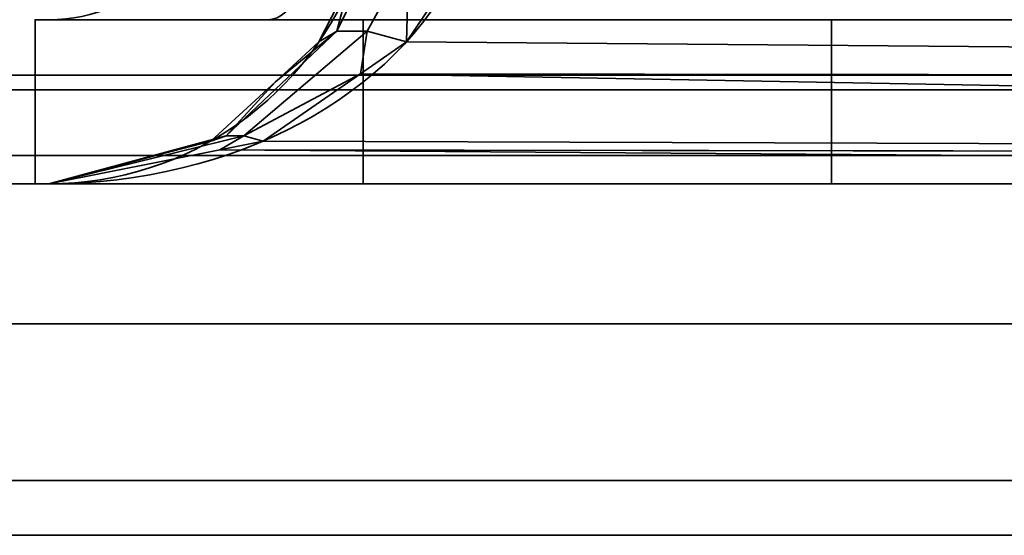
# Model space of a CAD drawing. Header units: millimetres. Extents: x -603 to 3703, y -115 to 193.
# Tile 431 of 656: x 2459.53 to 2463.74, y -33 to -30.8. Entities that reach past the tile are written whole.
import ezdxf

# ---------------------------------------------------------------- set-up
doc = ezdxf.new("R2010")
doc.units = ezdxf.units.MM
doc.layers.add('151', color=7, linetype='Continuous', true_color=0xffffff)

# ---------------------------------------------------------------- blocks, each defined once
blk = doc.blocks.new('UG_SURFACE_165')
at = {"layer": '151', "color": 252, "linetype": 'Continuous', "lineweight": 35}
for points in [[(2435.0801, -31.5, 2072.17), (2483.9201, -31.5, 2023.33), (2483.9201, -31.5, -7.75), (2435.0801, -31.5, -7.75)], [(2435.0801, -33, 2072.17), (2483.9201, -33, 2023.33), (2483.9201, -31.5, 2023.33), (2435.0801, -31.5, 2072.17)], [(2483.9201, -33, -7.75), (2435.0801, -33, -7.75), (2435.0801, -31.5, -7.75), (2483.9201, -31.5, -7.75)], [(2435.0801, -33, 2072.17), (2435.0801, -33, -7.75), (2483.9201, -33, -7.75), (2483.9201, -33, 2023.33)]]:
    blk.add_3dface(points, dxfattribs=at)
blk = doc.blocks.new('UG_SURFACE_166')
at = {"layer": '151', "color": 252, "linetype": 'Continuous', "lineweight": 35}
for points in [[(2435.0801, -31.5, 2072.17), (2483.9201, -31.5, 2023.33), (2483.9201, -31.5, -7.75), (2435.0801, -31.5, -7.75)], [(2435.0801, -33, 2072.17), (2483.9201, -33, 2023.33), (2483.9201, -31.5, 2023.33), (2435.0801, -31.5, 2072.17)], [(2483.9201, -33, -7.75), (2435.0801, -33, -7.75), (2435.0801, -31.5, -7.75), (2483.9201, -31.5, -7.75)], [(2435.0801, -33, 2072.17), (2435.0801, -33, -7.75), (2483.9201, -33, -7.75), (2483.9201, -33, 2023.33)]]:
    blk.add_3dface(points, dxfattribs=at)
blk = doc.blocks.new('UG_SURFACE_167')
at = {"layer": '151', "color": 252, "linetype": 'Continuous', "lineweight": 35}
for points in [[(2432.0593, -30.5209, 2075.1908), (2432.2345, -31.0987, 2075.0155), (3567.7655, -31.0987, 2075.0155), (3567.9407, -30.5209, 2075.1908)], [(3566.0372, -31.0372, 2073.2872), (2433.9628, -31.0372, 2073.2872), (2433.6202, -30.5246, 2073.6296), (3566.3798, -30.5246, 2073.6296)], [(3565.5246, -31.3797, 2072.7746), (2434.4754, -31.3797, 2072.7746), (2433.9628, -31.0372, 2073.2872), (3566.0372, -31.0372, 2073.2872)], [(3567.7655, -31.0987, 2075.0155), (2432.2345, -31.0987, 2075.0155), (2432.9021, -32.0979, 2074.348), (3567.0979, -32.0979, 2074.348)], [(3564.9199, -31.5, 2072.17), (2435.0801, -31.5, 2072.17), (2434.4754, -31.3797, 2072.7746), (3565.5246, -31.3797, 2072.7746)], [(2435.0801, -31.5, 2072.17), (3564.9199, -31.5, 2072.17), (3516.0799, -31.5, 2023.33), (2483.9201, -31.5, 2023.33)], [(2483.9201, -33, 2023.33), (2435.0801, -33, 2072.17), (2435.0801, -31.5, 2072.17), (2483.9201, -31.5, 2023.33)], [(3567.0979, -32.0979, 2074.348), (2432.9021, -32.0979, 2074.348), (2433.9013, -32.7655, 2073.3488), (3566.0987, -32.7655, 2073.3488)], [(3566.0987, -32.7655, 2073.3488), (2433.9013, -32.7655, 2073.3488), (2435.0801, -33, 2072.17), (3564.9199, -33, 2072.17)], [(2435.0801, -33, 2072.17), (2483.9201, -33, 2023.33), (3516.0799, -33, 2023.33), (3564.9199, -33, 2072.17)]]:
    blk.add_3dface(points, dxfattribs=at)
blk = doc.blocks.new('UG_SURFACE_172')
at = {"layer": '151', "color": 252, "linetype": 'Continuous', "lineweight": 35}
for points in [[(2460.9454, -30.6322, 1164.35), (2461.0453, -30.5266, 1164.5662), (2460.8879, -30.8485, 1164.6972)], [(2461.0169, -30.8485, 1164.8835), (2460.8879, -30.8485, 1164.6972), (2461.0453, -30.5266, 1164.5662), (2461.195, -30.5266, 1164.7823)], [(2460.8879, -30.8485, 1007.8028), (2461.0453, -30.5266, 1007.9339), (2460.9454, -30.6322, 1008.15)], [(2460.8879, -30.8485, 1007.8028), (2461.0169, -30.8485, 1007.6165), (2461.195, -30.5266, 1007.7177), (2461.0453, -30.5266, 1007.9339)], [(2461.1847, -30.895, 1165.0285), (2461.0169, -30.8485, 1164.8835), (2461.195, -30.5266, 1164.7823)], [(2461.195, -30.5266, 1007.7177), (2461.0169, -30.8485, 1007.6165), (2461.1847, -30.895, 1007.4716)], [(2461.195, -30.5266, 1164.7823), (2461.4074, -30.5648, 1164.9325), (2461.1847, -30.895, 1165.0285)], [(2461.1847, -30.895, 1007.4716), (2461.4074, -30.5648, 1007.5675), (2461.195, -30.5266, 1007.7177)], [(2480.3808, -31.0531, 1172.3822), (2461.1847, -30.895, 1165.0285), (2461.4074, -30.5648, 1164.9325)], [(2461.4074, -30.5648, 1007.5675), (2461.1847, -30.895, 1007.4716), (2480.3808, -31.0531, 1000.1178)], [(2461.4074, -30.5648, 1164.9325), (2480.485, -30.5648, 1172.1051), (2480.3808, -31.0531, 1172.3822)], [(2480.3808, -31.0531, 1000.1178), (2480.485, -30.5648, 1000.3949), (2461.4074, -30.5648, 1007.5675)], [(2460.8879, -30.8485, 1164.6972), (2460.8114, -30.895, 1164.4892), (2460.9454, -30.6322, 1164.35)], [(2460.8114, -30.895, 1008.0109), (2460.9454, -30.6322, 1164.35), (2460.8114, -30.895, 1164.4892)], [(2460.8114, -30.895, 1008.0109), (2460.9454, -30.6322, 1008.15), (2460.9454, -30.6322, 1164.35)], [(2460.9454, -30.6322, 1008.15), (2460.8114, -30.895, 1008.0109), (2460.8879, -30.8485, 1007.8028)], [(2459.6, -31.5, 1166.25), (2459.6, -30.8, 1166.25), (2459.6, -30.8, 981.25), (2459.6, -31.5, 981.25)], [(2459.6, -31.5, 1166.25), (2461, -31.5, 1166.25), (2461, -30.8, 1166.25), (2459.6, -30.8, 1166.25)], [(2480.02, -31.5, 981.25), (2459.6, -31.5, 981.25), (2459.6, -30.8, 981.25), (2480.02, -30.8, 981.25)], [(2461, -31.5, 1178.6225), (2461, -30.8, 1178.6225), (2461, -30.8, 1166.25), (2461, -31.5, 1166.25)], [(2461, -30.8, 1178.6225), (2461, -31.5, 1178.6225), (2463.0001, -31.5, 1191.25), (2463.0001, -30.8, 1191.25)], [(2480.02, -30.8, 1191.25), (2463.0001, -30.8, 1191.25), (2463.0001, -31.5, 1191.25), (2480.02, -31.5, 1191.25)], [(2460.6259, -31.0649, 1164.6819), (2460.8879, -30.8485, 1164.6972), (2460.4151, -31.2951, 1165.0817)], [(2460.4907, -31.2951, 1165.1908), (2460.4151, -31.2951, 1165.0817), (2460.8879, -30.8485, 1164.6972), (2461.0169, -30.8485, 1164.8835)], [(2460.4151, -31.2951, 1007.4183), (2460.8879, -30.8485, 1007.8028), (2460.6259, -31.0649, 1007.8181)], [(2460.4151, -31.2951, 1007.4183), (2460.4907, -31.2951, 1007.3092), (2461.0169, -30.8485, 1007.6165), (2460.8879, -30.8485, 1007.8028)], [(2460.4907, -31.2951, 1165.1908), (2461.0169, -30.8485, 1164.8835), (2460.9883, -31.0309, 1165.1131)], [(2460.9883, -31.0309, 1007.3869), (2461.0169, -30.8485, 1007.6165), (2460.4907, -31.2951, 1007.3092)], [(2460.6259, -31.0649, 1164.6819), (2460.8114, -30.895, 1164.4892), (2460.8879, -30.8485, 1164.6972)], [(2460.8879, -30.8485, 1007.8028), (2460.8114, -30.895, 1008.0109), (2460.6259, -31.0649, 1007.8181)], [(2461.0169, -30.8485, 1164.8835), (2461.1847, -30.895, 1165.0285), (2460.9883, -31.0309, 1165.1131)], [(2460.9883, -31.0309, 1007.3869), (2461.1847, -30.895, 1007.4716), (2461.0169, -30.8485, 1007.6165)], [(2460.8114, -30.895, 1164.4892), (2460.6259, -31.0649, 1007.8181), (2460.8114, -30.895, 1008.0109)], [(2460.8114, -30.895, 1164.4892), (2460.6259, -31.0649, 1164.6819), (2460.6259, -31.0649, 1007.8181)], [(2480.3808, -31.0531, 1172.3822), (2460.9883, -31.0309, 1165.1131), (2461.1847, -30.895, 1165.0285)], [(2461.1847, -30.895, 1007.4716), (2460.9883, -31.0309, 1007.3869), (2480.3808, -31.0531, 1000.1178)], [(2460.9883, -31.0309, 1165.1131), (2460.5734, -31.3178, 1165.2919), (2460.4907, -31.2951, 1165.1908)], [(2460.4907, -31.2951, 1007.3092), (2460.5734, -31.3178, 1007.2081), (2460.9883, -31.0309, 1007.3869)], [(2480.2165, -31.3824, 1172.8187), (2460.5734, -31.3178, 1165.2919), (2460.9883, -31.0309, 1165.1131)], [(2460.9883, -31.0309, 1007.3869), (2460.5734, -31.3178, 1007.2081), (2480.2165, -31.3824, 999.6814)], [(2460.9883, -31.0309, 1165.1131), (2480.3808, -31.0531, 1172.3822), (2480.3801, -31.056, 1172.3839)], [(2460.9883, -31.0309, 1165.1131), (2480.3801, -31.056, 1172.3839), (2480.2165, -31.3824, 1172.8187)], [(2480.2165, -31.3824, 999.6814), (2480.3801, -31.056, 1000.1161), (2460.9883, -31.0309, 1007.3869)], [(2480.3801, -31.056, 1000.1161), (2480.3808, -31.0531, 1000.1178), (2460.9883, -31.0309, 1007.3869)], [(2460.4151, -31.2951, 1165.0817), (2460.3496, -31.3178, 1164.9686), (2460.6259, -31.0649, 1164.6819)], [(2460.3496, -31.3178, 1007.5314), (2460.6259, -31.0649, 1164.6819), (2460.3496, -31.3178, 1164.9686)], [(2460.3496, -31.3178, 1007.5314), (2460.6259, -31.0649, 1007.8181), (2460.6259, -31.0649, 1164.6819)], [(2460.6259, -31.0649, 1007.8181), (2460.3496, -31.3178, 1007.5314), (2460.4151, -31.2951, 1007.4183)], [(2460.4151, -31.2951, 1165.0817), (2459.6589, -31.5, 1165.6859), (2460.1855, -31.3611, 1165.1392)], [(2460.3882, -31.3547, 1165.3718), (2459.6589, -31.5, 1165.6859), (2460.4907, -31.2951, 1165.1908)], [(2459.6589, -31.5, 1165.6859), (2460.4151, -31.2951, 1165.0817), (2460.4907, -31.2951, 1165.1908)], [(2460.4907, -31.2951, 1007.3092), (2459.6589, -31.5, 1006.8141), (2460.3882, -31.3547, 1007.1282)], [(2460.1855, -31.3611, 1007.3608), (2459.6589, -31.5, 1006.8141), (2460.4151, -31.2951, 1007.4183)], [(2459.6589, -31.5, 1006.8141), (2460.4907, -31.2951, 1007.3092), (2460.4151, -31.2951, 1007.4183)], [(2460.1855, -31.3611, 1165.1392), (2460.3496, -31.3178, 1164.9686), (2460.4151, -31.2951, 1165.0817)], [(2460.4151, -31.2951, 1007.4183), (2460.3496, -31.3178, 1007.5314), (2460.1855, -31.3611, 1007.3608)], [(2460.4907, -31.2951, 1165.1908), (2460.5734, -31.3178, 1165.2919), (2460.3882, -31.3547, 1165.3718)], [(2460.3882, -31.3547, 1007.1282), (2460.5734, -31.3178, 1007.2081), (2460.4907, -31.2951, 1007.3092)], [(2460.3496, -31.3178, 1164.9686), (2460.1855, -31.3611, 1007.3608), (2460.3496, -31.3178, 1007.5314)], [(2460.3496, -31.3178, 1164.9686), (2460.1855, -31.3611, 1165.1392), (2460.1855, -31.3611, 1007.3608)], [(2480.2165, -31.3824, 1172.8187), (2460.3882, -31.3547, 1165.3718), (2460.5734, -31.3178, 1165.2919)], [(2460.5734, -31.3178, 1007.2081), (2460.3882, -31.3547, 1007.1282), (2480.2165, -31.3824, 999.6814)], [(2480.02, -31.5, 1173.3412), (2459.6589, -31.5, 1165.6859), (2460.3882, -31.3547, 1165.3718)], [(2460.3882, -31.3547, 1007.1282), (2459.6589, -31.5, 1006.8141), (2480.02, -31.5, 999.1588)], [(2460.1855, -31.3611, 1007.3608), (2460.1855, -31.3611, 1165.1392), (2459.6589, -31.5, 1165.6859), (2459.6589, -31.5, 1006.8141)], [(2460.3882, -31.3547, 1165.3718), (2480.2165, -31.3824, 1172.8187), (2480.2146, -31.3863, 1172.8238)], [(2460.3882, -31.3547, 1165.3718), (2480.2146, -31.3863, 1172.8238), (2480.02, -31.5, 1173.3412)], [(2480.02, -31.5, 999.1588), (2480.2146, -31.3863, 999.6762), (2460.3882, -31.3547, 1007.1282)], [(2480.2146, -31.3863, 999.6762), (2480.2165, -31.3824, 999.6814), (2460.3882, -31.3547, 1007.1282)], [(2459.6, -31.5, 1166.25), (2459.6, -31.5, 981.25), (2459.6589, -31.5, 1006.8141), (2459.6589, -31.5, 1165.6859)], [(2459.6, -31.5, 981.25), (2480.02, -31.5, 981.25), (2480.02, -31.5, 999.1588), (2459.6589, -31.5, 1006.8141)], [(2459.6589, -31.5, 1165.6859), (2461, -31.5, 1166.25), (2459.6, -31.5, 1166.25)], [(2461, -31.5, 1166.25), (2459.6589, -31.5, 1165.6859), (2480.02, -31.5, 1173.3412)], [(2480.02, -31.5, 1173.3412), (2480.02, -31.5, 1191.25), (2463.0001, -31.5, 1191.25), (2461, -31.5, 1178.6225)], [(2461, -31.5, 1178.6225), (2461, -31.5, 1166.25), (2480.02, -31.5, 1173.3412)]]:
    blk.add_3dface(points, dxfattribs=at)
blk = doc.blocks.new('UG_SURFACE_174')
at = {"layer": '151', "color": 252, "linetype": 'Continuous', "lineweight": 35}
for points in [[(2460.9454, -30.6322, 1164.35), (2461.0453, -30.5266, 1164.5662), (2460.8879, -30.8485, 1164.6972)], [(2461.0169, -30.8485, 1164.8835), (2460.8879, -30.8485, 1164.6972), (2461.0453, -30.5266, 1164.5662), (2461.195, -30.5266, 1164.7823)], [(2460.8879, -30.8485, 1007.8028), (2461.0453, -30.5266, 1007.9339), (2460.9454, -30.6322, 1008.15)], [(2460.8879, -30.8485, 1007.8028), (2461.0169, -30.8485, 1007.6165), (2461.195, -30.5266, 1007.7177), (2461.0453, -30.5266, 1007.9339)], [(2461.1847, -30.895, 1165.0285), (2461.0169, -30.8485, 1164.8835), (2461.195, -30.5266, 1164.7823)], [(2461.195, -30.5266, 1007.7177), (2461.0169, -30.8485, 1007.6165), (2461.1847, -30.895, 1007.4716)], [(2461.195, -30.5266, 1164.7823), (2461.4074, -30.5648, 1164.9325), (2461.1847, -30.895, 1165.0285)], [(2461.1847, -30.895, 1007.4716), (2461.4074, -30.5648, 1007.5675), (2461.195, -30.5266, 1007.7177)], [(2480.3808, -31.0531, 1172.3822), (2461.1847, -30.895, 1165.0285), (2461.4074, -30.5648, 1164.9325)], [(2461.4074, -30.5648, 1007.5675), (2461.1847, -30.895, 1007.4716), (2480.3808, -31.0531, 1000.1178)], [(2461.4074, -30.5648, 1164.9325), (2480.485, -30.5648, 1172.1051), (2480.3808, -31.0531, 1172.3822)], [(2480.3808, -31.0531, 1000.1178), (2480.485, -30.5648, 1000.3949), (2461.4074, -30.5648, 1007.5675)], [(2460.8879, -30.8485, 1164.6972), (2460.8114, -30.895, 1164.4892), (2460.9454, -30.6322, 1164.35)], [(2460.8114, -30.895, 1008.0109), (2460.9454, -30.6322, 1164.35), (2460.8114, -30.895, 1164.4892)], [(2460.8114, -30.895, 1008.0109), (2460.9454, -30.6322, 1008.15), (2460.9454, -30.6322, 1164.35)], [(2460.9454, -30.6322, 1008.15), (2460.8114, -30.895, 1008.0109), (2460.8879, -30.8485, 1007.8028)], [(2459.6, -31.5, 1166.25), (2459.6, -30.8, 1166.25), (2459.6, -30.8, 981.25), (2459.6, -31.5, 981.25)], [(2459.6, -31.5, 1166.25), (2461, -31.5, 1166.25), (2461, -30.8, 1166.25), (2459.6, -30.8, 1166.25)], [(2480.02, -31.5, 981.25), (2459.6, -31.5, 981.25), (2459.6, -30.8, 981.25), (2480.02, -30.8, 981.25)], [(2461, -31.5, 1178.6225), (2461, -30.8, 1178.6225), (2461, -30.8, 1166.25), (2461, -31.5, 1166.25)], [(2461, -30.8, 1178.6225), (2461, -31.5, 1178.6225), (2463.0001, -31.5, 1191.25), (2463.0001, -30.8, 1191.25)], [(2480.02, -30.8, 1191.25), (2463.0001, -30.8, 1191.25), (2463.0001, -31.5, 1191.25), (2480.02, -31.5, 1191.25)], [(2460.6259, -31.0649, 1164.6819), (2460.8879, -30.8485, 1164.6972), (2460.4151, -31.2951, 1165.0817)], [(2460.4907, -31.2951, 1165.1908), (2460.4151, -31.2951, 1165.0817), (2460.8879, -30.8485, 1164.6972), (2461.0169, -30.8485, 1164.8835)], [(2460.4151, -31.2951, 1007.4183), (2460.8879, -30.8485, 1007.8028), (2460.6259, -31.0649, 1007.8181)], [(2460.4151, -31.2951, 1007.4183), (2460.4907, -31.2951, 1007.3092), (2461.0169, -30.8485, 1007.6165), (2460.8879, -30.8485, 1007.8028)], [(2460.4907, -31.2951, 1165.1908), (2461.0169, -30.8485, 1164.8835), (2460.9883, -31.0309, 1165.1131)], [(2460.9883, -31.0309, 1007.3869), (2461.0169, -30.8485, 1007.6165), (2460.4907, -31.2951, 1007.3092)], [(2460.6259, -31.0649, 1164.6819), (2460.8114, -30.895, 1164.4892), (2460.8879, -30.8485, 1164.6972)], [(2460.8879, -30.8485, 1007.8028), (2460.8114, -30.895, 1008.0109), (2460.6259, -31.0649, 1007.8181)], [(2461.0169, -30.8485, 1164.8835), (2461.1847, -30.895, 1165.0285), (2460.9883, -31.0309, 1165.1131)], [(2460.9883, -31.0309, 1007.3869), (2461.1847, -30.895, 1007.4716), (2461.0169, -30.8485, 1007.6165)], [(2460.8114, -30.895, 1164.4892), (2460.6259, -31.0649, 1007.8181), (2460.8114, -30.895, 1008.0109)], [(2460.8114, -30.895, 1164.4892), (2460.6259, -31.0649, 1164.6819), (2460.6259, -31.0649, 1007.8181)], [(2480.3808, -31.0531, 1172.3822), (2460.9883, -31.0309, 1165.1131), (2461.1847, -30.895, 1165.0285)], [(2461.1847, -30.895, 1007.4716), (2460.9883, -31.0309, 1007.3869), (2480.3808, -31.0531, 1000.1178)], [(2460.9883, -31.0309, 1165.1131), (2460.5734, -31.3178, 1165.2919), (2460.4907, -31.2951, 1165.1908)], [(2460.4907, -31.2951, 1007.3092), (2460.5734, -31.3178, 1007.2081), (2460.9883, -31.0309, 1007.3869)], [(2480.2165, -31.3824, 1172.8187), (2460.5734, -31.3178, 1165.2919), (2460.9883, -31.0309, 1165.1131)], [(2460.9883, -31.0309, 1007.3869), (2460.5734, -31.3178, 1007.2081), (2480.2165, -31.3824, 999.6814)], [(2460.9883, -31.0309, 1165.1131), (2480.3808, -31.0531, 1172.3822), (2480.3801, -31.056, 1172.3839)], [(2460.9883, -31.0309, 1165.1131), (2480.3801, -31.056, 1172.3839), (2480.2165, -31.3824, 1172.8187)], [(2480.2165, -31.3824, 999.6814), (2480.3801, -31.056, 1000.1161), (2460.9883, -31.0309, 1007.3869)], [(2480.3801, -31.056, 1000.1161), (2480.3808, -31.0531, 1000.1178), (2460.9883, -31.0309, 1007.3869)], [(2460.4151, -31.2951, 1165.0817), (2460.3496, -31.3178, 1164.9686), (2460.6259, -31.0649, 1164.6819)], [(2460.3496, -31.3178, 1007.5314), (2460.6259, -31.0649, 1164.6819), (2460.3496, -31.3178, 1164.9686)], [(2460.3496, -31.3178, 1007.5314), (2460.6259, -31.0649, 1007.8181), (2460.6259, -31.0649, 1164.6819)], [(2460.6259, -31.0649, 1007.8181), (2460.3496, -31.3178, 1007.5314), (2460.4151, -31.2951, 1007.4183)], [(2460.4151, -31.2951, 1165.0817), (2459.6589, -31.5, 1165.6859), (2460.1855, -31.3611, 1165.1392)], [(2460.3882, -31.3547, 1165.3718), (2459.6589, -31.5, 1165.6859), (2460.4907, -31.2951, 1165.1908)], [(2459.6589, -31.5, 1165.6859), (2460.4151, -31.2951, 1165.0817), (2460.4907, -31.2951, 1165.1908)], [(2460.4907, -31.2951, 1007.3092), (2459.6589, -31.5, 1006.8141), (2460.3882, -31.3547, 1007.1282)], [(2460.1855, -31.3611, 1007.3608), (2459.6589, -31.5, 1006.8141), (2460.4151, -31.2951, 1007.4183)], [(2459.6589, -31.5, 1006.8141), (2460.4907, -31.2951, 1007.3092), (2460.4151, -31.2951, 1007.4183)], [(2460.1855, -31.3611, 1165.1392), (2460.3496, -31.3178, 1164.9686), (2460.4151, -31.2951, 1165.0817)], [(2460.4151, -31.2951, 1007.4183), (2460.3496, -31.3178, 1007.5314), (2460.1855, -31.3611, 1007.3608)], [(2460.4907, -31.2951, 1165.1908), (2460.5734, -31.3178, 1165.2919), (2460.3882, -31.3547, 1165.3718)], [(2460.3882, -31.3547, 1007.1282), (2460.5734, -31.3178, 1007.2081), (2460.4907, -31.2951, 1007.3092)], [(2460.3496, -31.3178, 1164.9686), (2460.1855, -31.3611, 1007.3608), (2460.3496, -31.3178, 1007.5314)], [(2460.3496, -31.3178, 1164.9686), (2460.1855, -31.3611, 1165.1392), (2460.1855, -31.3611, 1007.3608)], [(2480.2165, -31.3824, 1172.8187), (2460.3882, -31.3547, 1165.3718), (2460.5734, -31.3178, 1165.2919)], [(2460.5734, -31.3178, 1007.2081), (2460.3882, -31.3547, 1007.1282), (2480.2165, -31.3824, 999.6814)], [(2480.02, -31.5, 1173.3412), (2459.6589, -31.5, 1165.6859), (2460.3882, -31.3547, 1165.3718)], [(2460.3882, -31.3547, 1007.1282), (2459.6589, -31.5, 1006.8141), (2480.02, -31.5, 999.1588)], [(2460.1855, -31.3611, 1007.3608), (2460.1855, -31.3611, 1165.1392), (2459.6589, -31.5, 1165.6859), (2459.6589, -31.5, 1006.8141)], [(2460.3882, -31.3547, 1165.3718), (2480.2165, -31.3824, 1172.8187), (2480.2146, -31.3863, 1172.8238)], [(2460.3882, -31.3547, 1165.3718), (2480.2146, -31.3863, 1172.8238), (2480.02, -31.5, 1173.3412)], [(2480.02, -31.5, 999.1588), (2480.2146, -31.3863, 999.6762), (2460.3882, -31.3547, 1007.1282)], [(2480.2146, -31.3863, 999.6762), (2480.2165, -31.3824, 999.6814), (2460.3882, -31.3547, 1007.1282)], [(2459.6, -31.5, 1166.25), (2459.6, -31.5, 981.25), (2459.6589, -31.5, 1006.8141), (2459.6589, -31.5, 1165.6859)], [(2459.6, -31.5, 981.25), (2480.02, -31.5, 981.25), (2480.02, -31.5, 999.1588), (2459.6589, -31.5, 1006.8141)], [(2459.6589, -31.5, 1165.6859), (2461, -31.5, 1166.25), (2459.6, -31.5, 1166.25)], [(2461, -31.5, 1166.25), (2459.6589, -31.5, 1165.6859), (2480.02, -31.5, 1173.3412)], [(2480.02, -31.5, 1173.3412), (2480.02, -31.5, 1191.25), (2463.0001, -31.5, 1191.25), (2461, -31.5, 1178.6225)], [(2461, -31.5, 1178.6225), (2461, -31.5, 1166.25), (2480.02, -31.5, 1173.3412)]]:
    blk.add_3dface(points, dxfattribs=at)

msp = doc.modelspace()

# ---------------------------------------------------------------- linework, layer by layer
at = {"layer": '151', "color": 252, "linetype": 'Continuous', "lineweight": 35, "true_color": 0x939598}
for p, q in [((2459.6, -30.8, 981.25), (2480.0201, -30.8, 981.25)), ((2459.6, -30.8, 1166.25), (2461, -30.8, 1166.25)), ((2459.6, -30.8, 1166.25), (2459.6, -30.8, 981.25)), ((2459.6, -31.5, 1166.25), (2459.6, -30.8, 1166.25)), ((2459.6, -31.5, 981.25), (2459.6, -30.8, 981.25)), ((2459.6, -30.8, 1166.25), (2459.6, -30.8, 981.25)), ((2459.6, -30.8, 1166.25), (2461, -30.8, 1166.25)), ((2459.6, -31.5, 1166.25), (2459.6, -30.8, 1166.25)), ((2459.6, -31.5, 981.25), (2459.6, -30.8, 981.25)), ((2459.6, -30.8, 981.25), (2480.0201, -30.8, 981.25)), ((2459.659, -30.8, 1164.6267), (2459.659, -30.8, 1007.8733)), ((2459.659, -30.8, 1164.6267), (2459.659, -30.8, 1007.8733)), ((2480.0201, -30.8, 1173.3412), (2460.5942, -30.8, 1166.0376)), ((2460.5942, -30.8, 1006.4624), (2480.0201, -30.8, 999.1588)), ((2480.0201, -30.8, 1173.3412), (2460.5942, -30.8, 1166.0376)), ((2460.5942, -30.8, 1006.4624), (2480.0201, -30.8, 999.1588)), ((2461, -30.8, 1178.6225), (2463, -30.8, 1191.25)), ((2461, -30.8, 1178.6225), (2461, -30.8, 1166.25)), ((2461, -31.5, 1178.6225), (2461, -30.8, 1178.6225)), ((2461, -31.5, 1166.25), (2461, -30.8, 1166.25)), ((2461, -30.8, 1178.6225), (2461, -30.8, 1166.25)), ((2461, -31.5, 1166.25), (2461, -30.8, 1166.25)), ((2461, -31.5, 1178.6225), (2461, -30.8, 1178.6225)), ((2461, -30.8, 1178.6225), (2463, -30.8, 1191.25)), ((2463, -30.8, 1191.25), (2480.0201, -30.8, 1191.25)), ((2463, -30.8, 1191.25), (2463, -31.5, 1191.25)), ((2463, -30.8, 1191.25), (2480.0201, -30.8, 1191.25)), ((2463, -30.8, 1191.25), (2463, -31.5, 1191.25)), ((2483.92, -31.5, -7.75), (2435.08, -31.5, -7.75)), ((2435.08, -31.5, 2072.17), (2483.92, -31.5, 2023.33)), ((3564.92, -31.5, 2072.17), (2435.08, -31.5, 2072.17)), ((2435.08, -31.5, 2072.17), (2483.92, -31.5, 2023.33)), ((2483.92, -31.5, -7.75), (2435.08, -31.5, -7.75)), ((2435.08, -31.5, 2072.17), (2483.92, -31.5, 2023.33)), ((2459.6, -31.5, 981.25), (2480.0201, -31.5, 981.25)), ((2459.6, -31.5, 1166.25), (2459.6, -31.5, 981.25)), ((2461, -31.5, 1166.25), (2459.6, -31.5, 1166.25)), ((2459.6, -31.5, 981.25), (2480.0201, -31.5, 981.25)), ((2459.6, -31.5, 1166.25), (2459.6, -31.5, 981.25)), ((2461, -31.5, 1166.25), (2459.6, -31.5, 1166.25)), ((2459.659, -31.5, 1165.6859), (2480.0201, -31.5, 1173.3412)), ((2480.0201, -31.5, 999.1588), (2459.659, -31.5, 1006.8141)), ((2459.659, -31.5, 1006.8141), (2459.659, -31.5, 1165.6859)), ((2459.659, -31.5, 1006.8141), (2459.659, -31.5, 1165.6859)), ((2459.659, -31.5, 1165.6859), (2480.0201, -31.5, 1173.3412)), ((2480.0201, -31.5, 999.1588), (2459.659, -31.5, 1006.8141)), ((2463, -31.5, 1191.25), (2461, -31.5, 1178.6225)), ((2461, -31.5, 1178.6225), (2461, -31.5, 1166.25)), ((2461, -31.5, 1178.6225), (2461, -31.5, 1166.25)), ((2463, -31.5, 1191.25), (2461, -31.5, 1178.6225)), ((2463, -31.5, 1191.25), (2480.0201, -31.5, 1191.25)), ((2463, -31.5, 1191.25), (2480.0201, -31.5, 1191.25)), ((2435.08, -33, 2072.17), (2483.92, -33, 2023.33)), ((2435.08, -33, 2072.17), (2483.92, -33, 2023.33)), ((3564.92, -33, 2072.17), (2435.08, -33, 2072.17)), ((2483.92, -33, -7.75), (2435.08, -33, -7.75)), ((2435.08, -33, 2072.17), (2483.92, -33, 2023.33)), ((2483.92, -33, -7.75), (2435.08, -33, -7.75))]:
    msp.add_line(p, q, dxfattribs=at)
at = {"layer": '151', "color": 252, "linetype": 'Continuous', "lineweight": 35, "true_color": 0x939598, "extrusion": (0, 0, -1)}
msp.add_arc((-2459.659, -30.1, -1164.6267), 0.7, 180, 270, dxfattribs=at)
msp.add_arc((-2459.659, -30.1, -1164.6267), 0.7, 180, 270, dxfattribs=at)
at = {"layer": '151', "color": 252, "linetype": 'Continuous', "lineweight": 35, "true_color": 0x939598, "extrusion": (0.936029, 0, -0.351924)}
msp.add_arc((-30.1, 1808.0192, 1948.9888), 0.7, 109.3882, 180, dxfattribs=at)
msp.add_arc((-30.1, 1808.0192, 1948.9888), 0.7, 109.3882, 180, dxfattribs=at)
at = {"layer": '151', "color": 252, "linetype": 'Continuous', "lineweight": 35, "true_color": 0x939598, "extrusion": (-0.72035, 0, -0.69361)}
msp.add_ellipse((2459.659, -30.1, 1165.6859), major_axis=(1.4, 0, -1.454), ratio=0.69361, start_param=0.338388, end_param=1.570796, dxfattribs=at)
msp.add_ellipse((2459.659, -30.1, 1165.6859), major_axis=(1.4, 0, -1.454), ratio=0.69361, start_param=0.338388, end_param=1.570796, dxfattribs=at)
at = {"layer": '151', "color": 252, "linetype": 'Continuous', "lineweight": 35, "true_color": 0x939598, "extrusion": (-0.72035, 0, 0.69361)}
msp.add_ellipse((2459.659, -30.1, 1006.8141), major_axis=(1.4, 0, 1.454), ratio=0.69361, start_param=4.712389, end_param=5.944798, dxfattribs=at)
msp.add_ellipse((2459.659, -30.1, 1006.8141), major_axis=(1.4, 0, 1.454), ratio=0.69361, start_param=4.712389, end_param=5.944798, dxfattribs=at)
at = {"layer": '151', "color": 252, "linetype": 'Continuous', "lineweight": 35, "true_color": 0x939598, "extrusion": (0.395731, 0, -0.918367)}
msp.add_ellipse((2459.659, -30.1, 1006.8141), major_axis=(1.8537, 0, 0.7988), ratio=0.69361, start_param=0.338388, end_param=1.570796, dxfattribs=at)
msp.add_ellipse((2459.659, -30.1, 1006.8141), major_axis=(1.8537, 0, 0.7988), ratio=0.69361, start_param=0.338388, end_param=1.570796, dxfattribs=at)
at = {"layer": '151', "color": 252, "linetype": 'Continuous', "lineweight": 35, "true_color": 0x939598, "extrusion": (0.395731, 0, 0.918367)}
msp.add_ellipse((2459.659, -30.1, 1165.6859), major_axis=(1.8537, 0, -0.7988), ratio=0.69361, start_param=4.712389, end_param=5.944798, dxfattribs=at)
msp.add_ellipse((2459.659, -30.1, 1165.6859), major_axis=(1.8537, 0, -0.7988), ratio=0.69361, start_param=4.712389, end_param=5.944798, dxfattribs=at)
at = {"layer": '151', "color": 252, "linetype": 'Continuous', "lineweight": 35, "true_color": 0x939598, "extrusion": (0, -1, 0)}
for centre, major_axis, start_param, end_param in [((2461.059, -30.8, 1164.6267), (0, 0, 1.4957), 0.338388, 1.570796), ((2461.059, -30.8, 1007.8733), (0, 0, -1.4957), 4.712389, 5.944798), ((2461.059, -30.8, 1007.8733), (0, 0, -1.4957), 4.712389, 5.944798), ((2461.059, -30.8, 1164.6267), (0, 0, 1.4957), 0.338388, 1.570796)]:
    msp.add_ellipse(centre, major_axis=major_axis, ratio=0.936029, start_param=start_param, end_param=end_param, dxfattribs=at)

# ---------------------------------------------------------------- block references
at = {"layer": '151', "color": 252, "linetype": 'Continuous', "lineweight": 35, "true_color": 0x939598}
for name in ['UG_SURFACE_165', 'UG_SURFACE_166', 'UG_SURFACE_167', 'UG_SURFACE_172', 'UG_SURFACE_174']:
    msp.add_blockref(name, (0, 0), dxfattribs=at)

doc.saveas('drawing.dxf')
